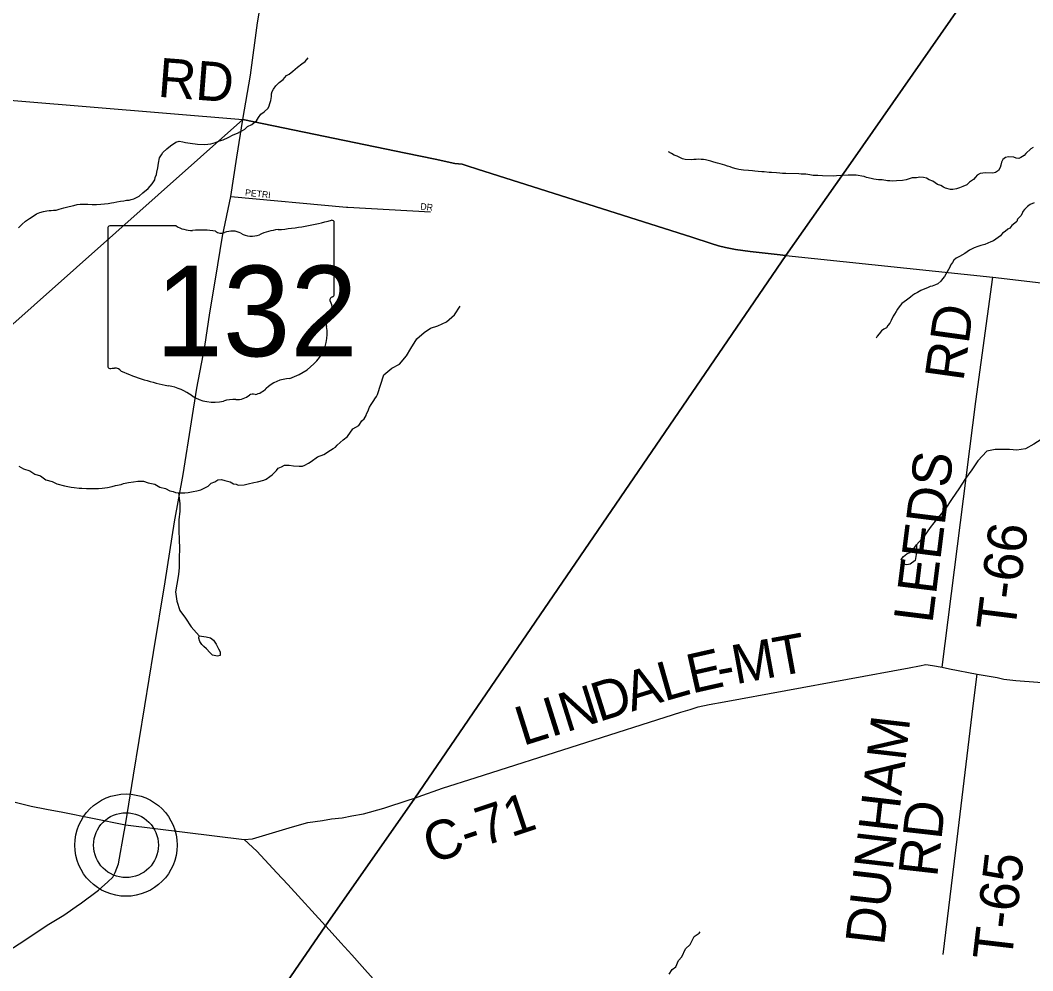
# Model space of a CAD drawing. Extents: x 1310247 to 1664935, y 235267 to 584339.
# Drawn here: x 1481469 to 1489245, y 364352 to 371649 of the extents above; entities that cross this region are included whole.
import ezdxf

# ---------------------------------------------------------------- set-up
doc = ezdxf.new("R2010")
doc.units = 0
for name, color, linetype in [('GM_X_County_Road', 7, 'Continuous'), ('GM_X_County_Road_Text', 7, 'Continuous'), ('GM_X_Minor_Lake', 7, 'Continuous'), ('GM_X_Minor_River', 7, 'Continuous'), ('GM_X_State_Location', 7, 'Continuous'), ('GM_X_State_Route', 7, 'Continuous'), ('GM_X_State_Shield', 7, 'Continuous'), ('GM_X_Township', 7, 'Continuous'), ('GM_X_Township_Road', 7, 'Continuous'), ('GM_X_Township_Road_Text', 7, 'Continuous'), ('GM_X_Township_Subdivision', 7, 'Continuous'), ('GM_X_Township_Subdivision_Text', 7, 'Continuous'), ('GM_X_Unincorporated', 7, 'Continuous'), ('GM_X_Unincorporated_Location', 7, 'Continuous')]:
    doc.layers.add(name, color=color, linetype=linetype)

msp = doc.modelspace()

# ---------------------------------------------------------------- linework, layer by layer
at = {"layer": 'GM_X_County_Road'}
for points in [[(1484456.6, 365663.9), (1484499.2, 365677.7), (1484525.4, 365686.2), (1484710.7, 365752.3), (1484970.2, 365835.5), (1486541.4, 366337.7), (1486614, 366357.8), (1486676.6, 366378.2), (1486759.2, 366396.1), (1486875.8, 366415.1), (1488296.2, 366676.5), (1488376.7, 366692.4), (1488423, 366703.2), (1488474.9, 366695.8), (1488549.5, 366681.4), (1488606.3, 366670.3), (1488819.4, 366628.6)], [(1488819.4, 366628.6), (1488972.8, 366602.4), (1489024.5, 366591.1), (1489114.3, 366580.7), (1490059.3, 366509.6), (1490990.5, 366448.9), (1491014.4, 366446.2), (1491038.3, 366439.6), (1491073.8, 366420.6), (1491154.3, 366362.3), (1491203.7, 366340.9), (1491247.3, 366325.7), (1491325, 366311.7), (1491480.8, 366295.5), (1491758.5, 366293.8), (1491901.6, 366284.1), (1491963.6, 366284.1), (1492021.4, 366282.8), (1492088.8, 366277.5), (1492512.7, 366401.1)], [(1483188.5, 365358.4), (1483251.8, 365365.2), (1483559.6, 365456.4), (1483677.1, 365489), (1483790.3, 365506.1), (1483858.9, 365517.3), (1483941.3, 365525.8), (1484015, 365540.4), (1484104.2, 365556.7), (1484262.1, 365600.5), (1484456.6, 365663.9)], [(1482276.3, 365471.6), (1483188.5, 365358.4), (1483285, 365268.9), (1483439.5, 365104.2)], [(1483439.5, 365104.2), (1483523.6, 365014.6), (1483812.8, 364697.3), (1483819.2, 364690.4)], [(1483819.2, 364690.4), (1483932.1, 364566.6), (1484014.4, 364474.5), (1484095.6, 364385.4), (1484178.9, 364288.4), (1484245.5, 364193.5), (1484353.2, 364037.8), (1484441.3, 363902.6), (1484534.8, 363784.5), (1484665.1, 363602.5), (1484766, 363450.1), (1484832.4, 363302.5), (1484972.6, 363039.3), (1485171.8, 362638.4), (1485218.5, 362552.4), (1485265.2, 362488.4), (1485329.2, 362444.1), (1485383.3, 362402.3), (1485557.9, 362279.4), (1485661.2, 362195.7), (1485681.3, 362181.3)]]:
    msp.add_lwpolyline(points, dxfattribs=at)
at = {"layer": 'GM_X_Minor_Lake'}
for points in [[(1482898.3, 366824.1), (1482878.1, 366842.1), (1482862.7, 366856.5), (1482847.7, 366879.7), (1482841.5, 366906), (1482842, 366922.5)], [(1482842, 366922.5), (1482896, 366915.5), (1482930, 366908.9), (1482953.7, 366890.4), (1482973.2, 366858), (1482992.6, 366823.5), (1483004.3, 366801.2), (1483003.8, 366771.1), (1482983.7, 366767.4), (1482945.7, 366774.1), (1482924, 366794.6), (1482898.4, 366823.1), (1482898.3, 366824.1)]]:
    msp.add_lwpolyline(points, dxfattribs=at)
at = {"layer": 'GM_X_Minor_River'}
for points in [[(1481508.4, 370105.8), (1481538.9, 370127.4), (1481567.3, 370145), (1481593.7, 370162.6), (1481620, 370174.2), (1481648.2, 370179.7), (1481672.3, 370185.3), (1481690.5, 370189), (1481706.5, 370188.8), (1481724.6, 370190.4), (1481744.7, 370192.1), (1481768.9, 370197.7), (1481803.2, 370209.2), (1481845.5, 370218.5), (1481879.8, 370227.9), (1481906, 370233.5), (1481928.1, 370237.1), (1481988.3, 370236), (1482022.4, 370233.4), (1482054.6, 370234.9), (1482086.7, 370238.3), (1482116.9, 370239.8), (1482145, 370243.3), (1482169.2, 370246.9), (1482187.3, 370250.6), (1482211.5, 370256.2), (1482239.7, 370259.8), (1482263.8, 370263.4), (1482284, 370267), (1482304.1, 370268.7), (1482320.2, 370272.4), (1482342.4, 370278), (1482382.9, 370299.4), (1482411.4, 370323), (1482450.1, 370356.5), (1482480.8, 370394.1), (1482501.4, 370423.9), (1482505.7, 370441.9), (1482516.1, 370463.8), (1482518.4, 370481.9), (1482525, 370515.9), (1482531.6, 370551.9), (1482538.4, 370594), (1482552.8, 370615.8), (1482565.1, 370633.7), (1482593.7, 370663.3), (1482622.2, 370684.9), (1482664.8, 370712.3), (1482689, 370719.9), (1482717.1, 370715.4), (1482737.1, 370711), (1482755.1, 370708.7), (1482775.1, 370706.3), (1482831.2, 370697.3), (1482887.4, 370696.3), (1482931.6, 370701.6), (1482967.9, 370711), (1482998.2, 370722.5), (1483028.5, 370732), (1483066.9, 370749.4), (1483105.4, 370768.8), (1483137.7, 370782.3), (1483160, 370794), (1483176.2, 370801.8), (1483192.5, 370813.5), (1483214.9, 370833.2), (1483247.2, 370848.7), (1483263.5, 370860.5), (1483283.8, 370876.2), (1483298.3, 370902), (1483316.8, 370927.8), (1483343.2, 370945.5), (1483371.8, 370975.1), (1483380.2, 370993), (1483386.5, 371011), (1483392.9, 371033), (1483397.4, 371063), (1483399.8, 371085.1), (1483404.1, 371103.1), (1483414.4, 371121), (1483430.9, 371144.8), (1483457.4, 371170.4), (1483487.9, 371194), (1483514.5, 371225.7), (1483534.8, 371235.3), (1483561.3, 371259), (1483597.9, 371288.5), (1483630.4, 371314), (1483656.9, 371333.6), (1483681.4, 371361.3)], [(1487007.1, 370499.6), (1486989.1, 370503.9), (1486967.1, 370508.3), (1486939.1, 370516.8), (1486921.2, 370523.2), (1486901.2, 370529.5), (1486879.2, 370536), (1486845.3, 370546.6), (1486823.3, 370551), (1486795.3, 370559.5), (1486773.4, 370568), (1486751.4, 370572.4), (1486731.4, 370576.7), (1486715.4, 370579), (1486699.3, 370579.3), (1486681.3, 370581.6), (1486661.2, 370580), (1486643.1, 370580.3), (1486621, 370578.7), (1486574.8, 370579.5), (1486554.9, 370585.8), (1486529, 370598.3), (1486513.1, 370604.7), (1486491.1, 370613.1), (1486471.2, 370625.5), (1486447.4, 370640)], [(1489248.1, 370673), (1489229.8, 370661.3), (1489193.1, 370625.8), (1489178.8, 370610), (1489154.5, 370596.4), (1489138.3, 370588.6), (1489118.3, 370591), (1489100.3, 370599.3), (1489058.2, 370600.1), (1489036, 370594.4), (1489015.7, 370580.7), (1489005.3, 370558.8), (1489000.9, 370536.8), (1488994.6, 370518.8), (1488982.2, 370495), (1488959.9, 370481.3), (1488937.7, 370475.6), (1488885.5, 370476.6), (1488861.4, 370475), (1488841.3, 370473.3), (1488819, 370459.7), (1488806.7, 370443.8), (1488790.3, 370426), (1488759.9, 370406.5), (1488739.5, 370386.8), (1488709.1, 370373.2), (1488682.8, 370361.6), (1488658.6, 370354), (1488630.5, 370350.5), (1488612.4, 370350.8), (1488576.4, 370359.5), (1488560.5, 370367.8), (1488540.6, 370380.2), (1488514.7, 370388.7), (1488479, 370413.4), (1488449, 370424), (1488429.2, 370436.4), (1488405.2, 370440.8), (1488379.1, 370443.3), (1488353, 370439.8), (1488318.8, 370438.3), (1488296.6, 370432.7), (1488274.4, 370425.1), (1488244.2, 370419.6), (1488198, 370416.4), (1488169.9, 370414.8), (1488147.8, 370417.2), (1488129.8, 370417.6), (1488087.7, 370424.3), (1488059.6, 370424.8), (1488025.6, 370429.4), (1488003.6, 370433.8), (1487969.6, 370442.5), (1487949.7, 370448.8), (1487931.7, 370453.2), (1487905.6, 370457.7), (1487889.6, 370460), (1487867.5, 370460.3), (1487827.4, 370459), (1487785.2, 370457.8), (1487737, 370454.6), (1487714.9, 370453), (1487630.6, 370454.5), (1487594.5, 370457.1), (1487558.4, 370457.8), (1487534.4, 370462.2), (1487502.3, 370466.8), (1487466.2, 370467.4), (1487448.2, 370469.7), (1487349.9, 370471.5), (1487323.8, 370473.9), (1487301.8, 370476.3), (1487277.7, 370476.7), (1487237.6, 370479.5), (1487221.5, 370479.7), (1487183.5, 370484.4), (1487165.4, 370484.7), (1487137.3, 370487.2), (1487111.3, 370489.7), (1487093.3, 370492), (1487063.2, 370494.6), (1487023.1, 370499.3), (1487007.1, 370499.6)], [(1489255, 370247.1), (1489226.7, 370235.6), (1489204.4, 370219.9), (1489181.9, 370196.2), (1489169.6, 370180.3), (1489165.3, 370164.3), (1489155, 370148.5), (1489128.4, 370122.8), (1489124.1, 370104.8), (1489107.8, 370091), (1489085.5, 370073.4), (1489069.1, 370053.6), (1489052.9, 370045.8), (1489032.5, 370026.1), (1489014.2, 370014.4), (1488997.8, 369994.6), (1488979.5, 369980.8), (1488961.3, 369969.1), (1488943, 369955.4), (1488922.8, 369947.7), (1488900.5, 369938), (1488878.2, 369926.4), (1488846, 369918.9), (1488823.8, 369911.3), (1488795.5, 369901.7), (1488759.1, 369884.3), (1488722.5, 369858.8), (1488684, 369835.4), (1488657.7, 369821.8), (1488639.4, 369808), (1488629, 369790.2), (1488614.6, 369768.3), (1488608.3, 369752.4), (1488587.7, 369716.6), (1488567, 369682.8), (1488552.6, 369663), (1488540.3, 369645.1), (1488515.9, 369625.4), (1488499.7, 369617.7), (1488473.4, 369608.1), (1488457.3, 369604.4), (1488441.1, 369596.6), (1488423, 369590.9), (1488402.7, 369581.2), (1488384.5, 369573.5), (1488360.2, 369559.9), (1488339.9, 369548.2), (1488323.7, 369538.4), (1488305.4, 369522.7), (1488274.9, 369499.1), (1488258.6, 369487.4), (1488240.3, 369473.6), (1488219.9, 369449.9), (1488205.5, 369430), (1488197.2, 369414.1), (1488184.8, 369392.2), (1488172.5, 369376.4), (1488157.9, 369344.5), (1488147.5, 369324.6), (1488133.1, 369306.8), (1488120.8, 369288.9), (1488100.5, 369277.2), (1488084.2, 369263.5), (1488065.8, 369241.7), (1488051.5, 369223.9), (1488043.2, 369207.9)], [(1481455.4, 370056.6), (1481479.9, 370082.2), (1481508.4, 370105.8)], [(1484212.4, 368775.4), (1484261.2, 368925.7), (1484322.3, 368976.8), (1484381, 369007.9), (1484434.3, 369073.2), (1484469.4, 369128.8), (1484514.9, 369204.3), (1484569.9, 369251.6), (1484620.6, 369284.8), (1484677.2, 369303.9), (1484743.9, 369334.9), (1484805.1, 369388), (1484848.4, 369453.5)], [(1483533.3, 368232.4), (1483567.3, 368227.8), (1483611.5, 368225), (1483637.7, 368226.5), (1483653.8, 368232.3), (1483682.3, 368247.9), (1483702.6, 368261.6), (1483751.5, 368297), (1483800.1, 368316.2), (1483852.9, 368349.5), (1483873.2, 368361.2), (1483889.5, 368371), (1483903.8, 368386.8), (1483948.8, 368428.2), (1483983.4, 368453.8), (1484022.7, 368511.4), (1484069.4, 368536.7), (1484092.1, 368572.5), (1484110.5, 368588.2), (1484125, 368614.1), (1484127.3, 368628.1), (1484139.7, 368646), (1484152.3, 368678), (1484162.8, 368699.9), (1484183.4, 368729.7), (1484191.7, 368743.6), (1484206, 368759.4), (1484212.4, 368775.4)], [(1489517.9, 368693.9), (1489493.8, 368656.2), (1489458.7, 368594.5), (1489419.6, 368535), (1489376.6, 368483.6), (1489309.6, 368430.6), (1489254.8, 368393.4), (1489190.1, 368358.4), (1489123.7, 368347.5), (1489065.7, 368352.6), (1488957.5, 368354.5), (1488893.1, 368339.6), (1488823.7, 368266.5), (1488778.4, 368197), (1488729.2, 368129.7), (1488677.7, 368052.3), (1488626.4, 367976.9), (1488572.8, 367895.6), (1488513.5, 367826.3), (1488456.2, 367755.1), (1488410.9, 367687.6), (1488351.7, 367620.4)], [(1481458.9, 368225.8), (1481492.7, 368205.1), (1481542.7, 368190.2), (1481580.4, 368165.4), (1481624.4, 368152.6), (1481666.1, 368121.7), (1481714.1, 368108.8), (1481749.9, 368090.1), (1481807.9, 368075.1), (1481860, 368064.1), (1481882.1, 368061.8), (1481922.2, 368057), (1481942.3, 368056.7), (1481976.4, 368054.1), (1482034.7, 368053.1), (1482068.9, 368054.5), (1482099.1, 368058), (1482139.3, 368061.3), (1482175.7, 368070.8), (1482199.9, 368076.4), (1482244.3, 368085.7), (1482262.5, 368091.4), (1482300.8, 368100.8), (1482339.1, 368106.2), (1482371.4, 368111.6), (1482415.6, 368110.9), (1482451.5, 368098.2), (1482501.6, 368087.3), (1482541.4, 368064.5), (1482585.4, 368053.7), (1482617.2, 368037.1), (1482643.2, 368030.6), (1482661.2, 368024.3), (1482685.3, 368021.8), (1482733.5, 368021), (1482759.7, 368024.6), (1482798, 368029.9), (1482824.3, 368037.5), (1482856.6, 368045), (1482891, 368062.5), (1482911.3, 368072.2), (1482935.8, 368093.9), (1482964.2, 368105.5), (1482986.6, 368121.2), (1483014.7, 368122.7), (1483040.7, 368116.2), (1483080.7, 368105.5), (1483106.6, 368091), (1483126.6, 368086.6), (1483142.6, 368080.3), (1483188.8, 368081.5), (1483219.2, 368091), (1483263.5, 368100.3), (1483291.8, 368105.9), (1483340.2, 368117.1), (1483358.5, 368124.8), (1483387, 368146.5), (1483403.3, 368158.2), (1483423.8, 368180), (1483438.1, 368191.8), (1483450.4, 368209.7), (1483474.7, 368219.3), (1483499.1, 368233), (1483533.3, 368232.4)], [(1482685.3, 368021.8), (1482686.1, 367999.2), (1482695.1, 367936.8), (1482694.1, 367880.6), (1482686.9, 367812.5), (1482687.5, 367726.2), (1482690.4, 367665.9), (1482693.2, 367591.6), (1482690, 367525.4), (1482688.7, 367447.1), (1482683.7, 367393), (1482670.4, 367319), (1482661.4, 367260.9), (1482670.2, 367188.5), (1482695, 367117.8), (1482738.1, 367058.8), (1482781.1, 366991.8), (1482842, 366922.5)], [(1488351.7, 367620.4), (1488350.4, 367546.2), (1488341.6, 367500.2), (1488303, 367472.7), (1488278.9, 367467.1), (1488253.1, 367472.8), (1488235.5, 367508.1), (1488253.9, 367531.8)], [(1488253.9, 367531.8), (1488278.3, 367551.5), (1488300.6, 367563.1), (1488320.9, 367578.8), (1488351.7, 367620.4)], [(1486451.7, 364325.5), (1486476.4, 364361.3), (1486502.9, 364380.9), (1486523.9, 364430.8), (1486550.6, 364458.5), (1486577.8, 364520.3), (1486614.6, 364553.8), (1486645.8, 364613.6), (1486682.5, 364639.1), (1486691, 364650.8)]]:
    msp.add_lwpolyline(points, dxfattribs=at)
at = {"layer": 'GM_X_State_Route'}
for points in [[(1482276.3, 365471.6), (1482337.5, 365854.5), (1482424.6, 366385.1), (1482492.3, 366794.7), (1482582.6, 367336.5), (1482653.5, 367799.4), (1482719.7, 368162.2), (1482784.2, 368567), (1482824.5, 368823.4), (1482885.7, 369144.3), (1482926.1, 369404), (1482969.6, 369660.3), (1483022.9, 369990.5), (1483086.5, 370296.9), (1483132.9, 370598.8), (1483177.8, 370887.1), (1483237.2, 371226.8), (1483291.4, 371628.8), (1483355.1, 372005.6)], [(1481429.6, 365645.8), (1481552, 365614.2), (1481669.6, 365592.6), (1481795.1, 365569.7), (1482024.7, 365523.3), (1482276.3, 365471.6)], [(1481922.9, 364862.8), (1481928, 364866.5), (1482069, 364971.1), (1482142.8, 365035.4), (1482179.8, 365070.5), (1482196.7, 365106.2), (1482223.5, 365172.6), (1482267, 365419.2)], [(1482267, 365419.2), (1482276.3, 365471.6)], [(1479611, 363521.2), (1479759.5, 363552.3), (1479917.2, 363592.3), (1480076, 363635.8), (1480223.2, 363684), (1480322, 363721.7), (1480460.9, 363782.9), (1480520.9, 363821.7), (1480593.9, 363876.6), (1480663.9, 363947), (1480742.2, 364033.2), (1480812.1, 364099.6), (1480900.3, 364177.5), (1480977.9, 364233.6), (1481059.4, 364287.7), (1481190.4, 364386.5), (1481366.9, 364497.1), (1481510.5, 364591.3), (1481676.4, 364701.9), (1481803.5, 364777.5), (1481922.9, 364862.8)]]:
    msp.add_lwpolyline(points, dxfattribs=at)
at = {"layer": 'GM_X_State_Shield'}
for p, q in [((1483880.9, 369543.1), (1483880.9, 370095.9)), ((1482140.7, 370051.5), (1482140.7, 368994.9)), ((1482667.4, 370069.7), (1482157.8, 370069.7)), ((1483880.7, 369543.3), (1483880.9, 369543.1))]:
    msp.add_line(p, q, dxfattribs=at)
for centre, major_axis, start_param, end_param in [((1483261, 371510.2), (1845.5, 0), 4.814394, 5.042369), ((1483861.6, 370098.2), (19.4, 0), 6.141152, 7.989035), ((1482160.6, 370053.7), (20.2, 0), 1.712693, 3.28349), ((1482788.8, 370192.3), (195.5, 0), 4.042523, 4.731795), ((1482853.6, 369476.5), (702, 0), 1.404758, 1.657858), ((1483013, 370059.2), (56.4, 0), 3.836095, 5.185415), ((1483095.8, 369937.1), (117.3, 0), 0.950623, 2.079405), ((1483247.2, 370104.6), (141.1, 0), 4.081561, 5.145723), ((1483496.4, 369746.9), (371.3, 0), 1.699011, 2.107814), ((1483860.2, 369541), (20.7, 0), 5.05454, 6.418171), ((1483876.4, 369502.5), (30, 0), 1.883978, 3.671073), ((1483685.7, 369432.7), (180, 0), 5.934695, 6.695948), ((1483950.3, 369311.8), (130.9, 0), 2.387724, 3.262537), ((1483364.4, 369241.5), (461.6, 0), 5.101752, 6.440018), ((1482160.8, 368992.5), (20.3, 0), 3.00124, 4.508301), ((1482163.9, 369100.7), (155.2, 0), 4.665946, 4.897461), ((1482195.6, 368933.9), (56, 0), 0.519207, 1.627899), ((1482902.2, 369883.2), (1332.7, 0), 4.195997, 4.488961), ((1482504.9, 368520.2), (417, 0), 0.823519, 1.323587), ((1483559, 368698.2), (252.8, 0), 1.647645, 2.488434), ((1482955.9, 368928.7), (264.6, 0), 4.026481, 4.996735), ((1483128.1, 368849.5), (141, 0), 4.691044, 5.507374), ((1483255.6, 368747.2), (39.7, 0), 1.147584, 2.315152), ((1483238.7, 368892.5), (149.1, 0), 4.937069, 5.64225), ((1483108.8, 368563.3), (217.4, 0), 1.495662, 1.94098)]:
    msp.add_ellipse(centre, major_axis=major_axis, ratio=0.8, start_param=start_param, end_param=end_param, dxfattribs=at)
at = {"layer": 'GM_X_Township'}
for points in [[(1468100.6, 342965.1), (1471757.7, 347149.4), (1471769.7, 347166.9), (1474576.1, 351251.9), (1474603.5, 351291.8), (1477870.8, 356047.9), (1477903.3, 356095.1), (1479381.1, 358246.2), (1479403, 358278.2), (1483812.9, 364697.3), (1484499.2, 365677.7), (1487348.4, 369843.6), (1487862.5, 370575), (1488843.4, 371983.4)], [(1488843.4, 371983.4), (1487862.5, 370575), (1487348.4, 369843.6), (1487281.6, 369850.6), (1487075.9, 369874.8), (1486962.3, 369889.8), (1486886.6, 369903.8), (1486830.9, 369917.3), (1486775.4, 369934.8), (1486626.6, 369982.8), (1484979.9, 370506.9), (1484900.5, 370531.1), (1484862.8, 370544.1), (1484806.9, 370549.6), (1484655.7, 370581.6), (1484429.5, 370628.3), (1483177.8, 370887), (1480922.2, 368882.4)], [(1480922.2, 368882.4), (1483177.8, 370887), (1484429.5, 370628.3), (1484655.7, 370581.6), (1484806.9, 370549.6), (1484862.8, 370544.1), (1484900.5, 370531.1), (1484979.9, 370506.9), (1486626.6, 369982.8), (1486775.4, 369934.8), (1486830.9, 369917.3), (1486886.6, 369903.8), (1486962.3, 369889.8), (1487075.9, 369874.8), (1487281.6, 369850.6), (1487348.4, 369843.6), (1484499.2, 365677.7), (1483812.9, 364697.3), (1479403, 358278.2)]]:
    msp.add_lwpolyline(points, dxfattribs=at)
at = {"layer": 'GM_X_Township_Road'}
for points in [[(1480860.2, 371079.1), (1483177.8, 370887.1)], [(1483177.8, 370887.1), (1483177.8, 370887.1), (1484429.5, 370628.3), (1484655.7, 370581.6), (1484806.9, 370549.6), (1484862.8, 370544.1), (1484900.4, 370531.1), (1484979.8, 370506.9), (1486626.6, 369982.8), (1486775.4, 369934.8), (1486831, 369917.3), (1486886.6, 369903.8), (1486962.2, 369889.8), (1487075.9, 369874.8), (1487281.6, 369850.6), (1487289.7, 369849.8)], [(1487289.7, 369849.8), (1487348.4, 369843.6), (1488939.1, 369677.4), (1489681.2, 369590.4)], [(1488549.5, 366681.4), (1488808, 368722.9), (1488939.1, 369677.4)], [(1488558.5, 364475.2), (1488664.7, 365361), (1488786.7, 366384.7), (1488819.4, 366628.6)]]:
    msp.add_lwpolyline(points, dxfattribs=at)
at = {"layer": 'GM_X_Township_Subdivision'}
for points in [[(1483086.5, 370296.9), (1483975.2, 370213.8), (1483983.9, 370213.3)], [(1483983.9, 370213.3), (1484619, 370178.3)]]:
    msp.add_lwpolyline(points, dxfattribs=at)
at = {"layer": 'GM_X_Unincorporated'}
for radius in [392.8, 249]:
    msp.add_circle((1482281.1, 365316.1), radius, dxfattribs=at)
at = {"layer": 'GM_X_Unincorporated_Location'}
msp.add_line((1482281.1, 365316.1), (1482281.1, 365316.1), dxfattribs=at)

# ---------------------------------------------------------------- texts
at = {"layer": 'GM_X_County_Road_Text'}
for s, rotation, p in [('M', 10.42914, (1486963.4, 366550.6)), ('T', 10.42405, (1487283.6, 366609.5)), ('E', 12.76703, (1486626.6, 366478.8)), ('A', 17.4592, (1486165.2, 366339.9)), ('L', 15.87946, (1486415, 366418.5)), ('-', 10.67384, (1486842.7, 366527.8)), ('D', 17.49507, (1485913.5, 366260.6)), ('N', 17.49507, (1485661.7, 366181.2)), ('I', 17.49518, (1485544.2, 366144.2)), ('L', 17.49438, (1485330.2, 366076.7)), ('C-71', 18.43555, (1484625.7, 365171))]:
    msp.add_text(s, height=300, rotation=rotation, dxfattribs=at).set_placement(p)
at = {"layer": 'GM_X_State_Location'}
for s in ['s', 'r']:
    msp.add_text(s, height=1, dxfattribs=at).set_placement((1482991.2, 369452.9))
msp.add_text('132', height=1, rotation=0.00001, dxfattribs=at).set_placement((1482638.2, 369380.2))
at = {"layer": 'GM_X_State_Shield'}
msp.add_text('132', height=696.1, dxfattribs=at).set_placement((1482507.6, 369069.4))
at = {"layer": 'GM_X_Township_Road_Text'}
for s, rotation, p in [('RD', 355.56304, (1482519.7, 371062.7)), ('RD', 82.0798, (1488712.2, 368871.3)), ('LEEDS', 82.90292, (1488474.3, 367012.9)), ('T-66', 82.87481, (1489108.1, 366951.3)), ('DUNHAM', 83.40646, (1488103.5, 364540)), ('RD', 83.5502, (1488510.7, 365064.7)), ('T-65', 83.26913, (1489082.1, 364420.5))]:
    msp.add_text(s, height=300, rotation=rotation, dxfattribs=at).set_placement(p)
at = {"layer": 'GM_X_Township_Subdivision_Text'}
for s, rotation, p in [('PETRI', 354.14463, (1483193.5, 370302.6)), ('DR', 353.66381, (1484540, 370197))]:
    msp.add_text(s, height=50, rotation=rotation, dxfattribs=at).set_placement(p)

doc.saveas('drawing.dxf')
